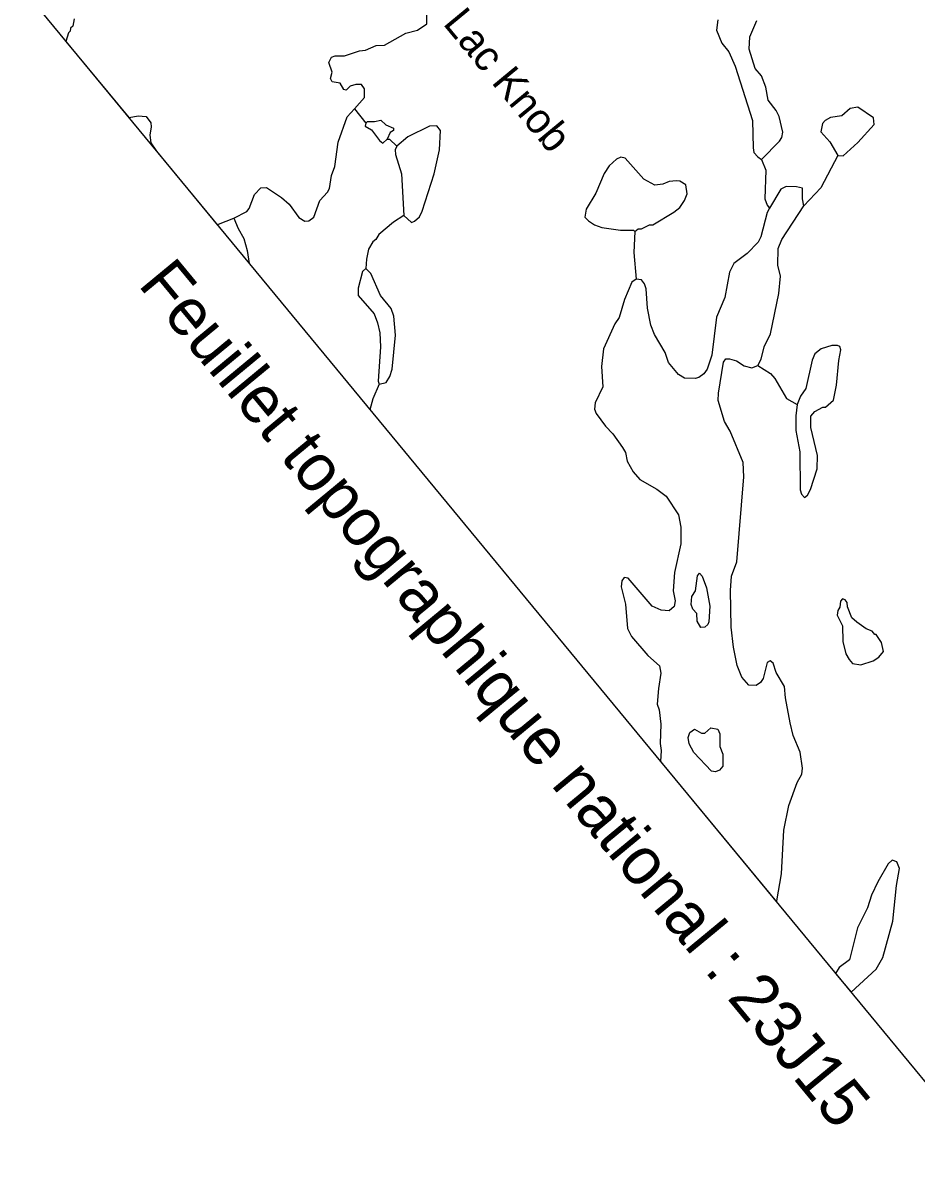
# Model space of a CAD drawing. Extents: x 347312 to 350503, y 6073086 to 6076432.
# Drawn here: x 349586.7 to 349695.6, y 6073732.7 to 6073873.7 of the extents above; entities that cross this region are included whole.
import ezdxf

# ---------------------------------------------------------------- set-up
doc = ezdxf.new("R2010")
doc.units = 0
doc.layers.add('Level 63', color=7, linetype='Continuous')

msp = doc.modelspace()

# ---------------------------------------------------------------- linework, layer by layer
at = {"layer": 'Level 63'}
msp.add_line((349627.12, 6073863.21), (349628.49, 6073861.47), dxfattribs=at)
msp.add_lwpolyline([(349489.82, 6073994.99), (349706.59, 6073732.65), (349903.35, 6073895.24), (349686.57, 6074157.57)], close=True, dxfattribs=at)
for points in [[(349602.96, 6073858.07), (349610.4, 6073849.06), (349610.55, 6073849.18), (349612.42, 6073849.9), (349614, 6073850.72), (349614.26, 6073851.08), (349614.91, 6073852.79), (349615.7, 6073853.58), (349616.37, 6073853.62), (349618.23, 6073852.44), (349619.16, 6073851.6), (349620.34, 6073849.98), (349621.07, 6073849.53), (349621.56, 6073849.59), (349622.16, 6073850.01), (349622.88, 6073852.04), (349623.81, 6073853.06), (349624.05, 6073853.51), (349624.3, 6073855.12), (349624.7, 6073856.19), (349625.1, 6073859.17), (349626.22, 6073862.23), (349627.12, 6073863.21), (349628.31, 6073864.59), (349628.34, 6073865.64), (349627.95, 6073866.2), (349627.26, 6073866.19), (349626.56, 6073865.97), (349626.08, 6073865.48), (349625.79, 6073865.58), (349625.34, 6073866.36), (349624.39, 6073866.53), (349624.19, 6073866.91), (349624.4, 6073867.68), (349623.96, 6073868.85), (349624.31, 6073869.5), (349624.76, 6073869.69), (349625.87, 6073869.66), (349627.7, 6073870.29), (349628.44, 6073870.38), (349629.75, 6073870.93), (349630.78, 6073870.99), (349633.34, 6073872.42), (349634.78, 6073872.79), (349635.9, 6073873.57), (349635.9, 6073876.72)], [(349592.94, 6073874.2), (349592.77, 6073873.31), (349592.5, 6073873.04), (349592.46, 6073872.68), (349592.25, 6073872.46), (349591.93, 6073871.42), (349599.59, 6073862.15), (349599.65, 6073862.15), (349600.73, 6073862.35), (349601.72, 6073862.27), (349602.27, 6073861.51), (349602.33, 6073861.02), (349602.15, 6073860.01), (349602.29, 6073859.08), (349602.96, 6073858.07)], [(349671.36, 6073874.07), (349671.22, 6073872.81), (349671.88, 6073871.22), (349672.72, 6073870.15), (349673.49, 6073868.43), (349675.59, 6073861.79), (349675.66, 6073858.48), (349675.78, 6073857.92), (349676.23, 6073857.36), (349676.68, 6073857.06)], [(349676.68, 6073857.06), (349678.87, 6073859.29), (349679.17, 6073859.74), (349679.31, 6073860.39), (349678.83, 6073862.29), (349678.49, 6073863), (349677.49, 6073864.27), (349677.22, 6073865.84), (349676.71, 6073867.23), (349675.94, 6073868.14), (349675.18, 6073870.47), (349675.27, 6073872.01), (349676.11, 6073873.97)], [(349686, 6073857.55), (349686.63, 6073857.5), (349688.45, 6073859.11), (349690.44, 6073861.33), (349690.35, 6073862.13), (349688.45, 6073863.44), (349687.51, 6073863.25), (349686.47, 6073862.37), (349685.12, 6073862.16), (349684.47, 6073861.82), (349684.12, 6073861.43), (349683.94, 6073860.42), (349685.01, 6073859.21), (349686, 6073857.55)], [(349599.59, 6073862.15), (349599.65, 6073862.15), (349600.73, 6073862.35), (349601.72, 6073862.27), (349602.27, 6073861.51), (349602.33, 6073861.02), (349602.15, 6073860.01), (349602.29, 6073859.08), (349602.96, 6073858.07)], [(349628.49, 6073861.47), (349628.67, 6073861.67), (349629.54, 6073861.66), (349630.32, 6073861.84), (349630.92, 6073861.28), (349631.84, 6073860.87), (349631.87, 6073860.57), (349631.45, 6073860.34), (349631.08, 6073859.51)], [(349628.49, 6073861.47), (349628.39, 6073861.12), (349629.18, 6073860.67), (349630.15, 6073859.37), (349630.57, 6073859.05), (349631.08, 6073859.51)], [(349632.83, 6073855.31), (349633.11, 6073850.21), (349634.05, 6073849.38), (349634.42, 6073849.52), (349635.01, 6073850.08), (349635.36, 6073850.74), (349636.8, 6073855.3), (349637.47, 6073858.22), (349637.6, 6073860.59), (349637.15, 6073861.16), (349636.26, 6073861.11), (349633.6, 6073859.82), (349632.28, 6073858.67), (349632.08, 6073858.24), (349632.1, 6073857.66), (349632.83, 6073855.31)], [(349631.08, 6073859.51), (349631.35, 6073859.51), (349632.28, 6073858.67)], [(349661.27, 6073848.29), (349661.67, 6073848.61), (349662.09, 6073848.62), (349663.03, 6073849.08), (349663.45, 6073849.1), (349666.02, 6073850.64), (349666.76, 6073851.22), (349667.31, 6073852.04), (349667.62, 6073852.88), (349667.47, 6073853.96), (349666.74, 6073854.41), (349666.32, 6073854.45), (349665.46, 6073854.37), (349664.69, 6073854.04), (349663.71, 6073853.91), (349662.37, 6073854.64), (349660.07, 6073857.21), (349659.54, 6073857.34), (349659.02, 6073857.09), (349658.14, 6073856.29), (349657.52, 6073855.36), (349656.51, 6073852.93), (349655.32, 6073851.01), (349655.17, 6073850.03), (349655.6, 6073849.56), (349656.33, 6073849.11), (349657.26, 6073848.76), (349659.53, 6073848.43), (349661.08, 6073848.46), (349661.27, 6073848.29)], [(349676.68, 6073857.06), (349677.22, 6073855.76), (349677.12, 6073852.26), (349677.39, 6073851.5), (349677.68, 6073851.13)], [(349686, 6073857.55), (349683.91, 6073853.61), (349681.86, 6073851.4)], [(349679.17, 6073847.32), (349681.86, 6073851.4), (349681.69, 6073852.24), (349681.69, 6073853.54), (349680.95, 6073853.72), (349679.71, 6073853.77), (349679.07, 6073853.42), (349677.68, 6073851.13), (349677.4, 6073850.59), (349676.6, 6073847.62), (349676.29, 6073846.99), (349674.95, 6073845.6), (349673.32, 6073844.37), (349672.8, 6073843.31), (349672.23, 6073840.26), (349671.22, 6073837.83), (349670.65, 6073833.2), (349670.09, 6073831.51), (349669.66, 6073830.96), (349669.06, 6073830.48), (349668.6, 6073830.38), (349667.33, 6073830.41), (349666.59, 6073830.86), (349665.37, 6073832.34), (349664.97, 6073833.53), (349663.65, 6073835.75), (349663.2, 6073836.86), (349662.81, 6073838.93), (349662.66, 6073841.31), (349662.46, 6073841.91), (349662.06, 6073842.41), (349661.43, 6073842.46), (349660.88, 6073842.13), (349660.02, 6073839.99), (349659.35, 6073837.82), (349658.83, 6073837.04), (349657.45, 6073833.99), (349657.2, 6073831.84), (349657.36, 6073829.36), (349656.41, 6073827.42), (349656.35, 6073826.66), (349656.56, 6073826.13), (349657.68, 6073824.57), (349658.6, 6073823.62), (349659.77, 6073821.99), (349660.12, 6073821.35), (349660.33, 6073820.32), (349661.06, 6073819), (349661.89, 6073818.08), (349663.96, 6073816.9), (349665.07, 6073816.05), (349666.6, 6073813.78)], [(349610.4, 6073849.06), (349610.55, 6073849.18), (349612.42, 6073849.9)], [(349612.42, 6073849.9), (349612.94, 6073848.63), (349613.62, 6073847.43), (349614.02, 6073845.96), (349614.28, 6073844.37)], [(349633.11, 6073850.21), (349631.84, 6073849.42), (349630.09, 6073847.93), (349629.72, 6073847.31), (349629.35, 6073847.02), (349628.82, 6073846.11), (349628.56, 6073844.93), (349628.49, 6073843.79)], [(349661.27, 6073848.29), (349661.12, 6073845.73), (349661.43, 6073842.46)], [(349664.37, 6073783.74), (349678.51, 6073766.64), (349678.55, 6073766.77), (349679.12, 6073770.04), (349679.41, 6073775.36), (349680.03, 6073778.35), (349681.05, 6073781.17), (349681.6, 6073782.2), (349681.68, 6073782.91), (349681.39, 6073784.85), (349680.54, 6073786.89), (349680.2, 6073788.42), (349679.62, 6073791.48), (349679.51, 6073792.86), (349678.47, 6073794.58), (349678.12, 6073795.72), (349677.75, 6073795.97), (349677.37, 6073795.77), (349676.9, 6073793.83), (349676.57, 6073793.35), (349676.04, 6073792.99), (349675.14, 6073793.03), (349674.31, 6073794.01), (349673.75, 6073795.41), (349673.28, 6073797.64), (349672.99, 6073800.07), (349672.91, 6073804.56), (349673.05, 6073806.3), (349673.68, 6073808.04), (349674.56, 6073818.39), (349674.46, 6073820.16), (349672.87, 6073823.95), (349672.19, 6073825.15), (349671.43, 6073827.69), (349671.44, 6073828.57), (349672.07, 6073832.37), (349672.36, 6073832.76), (349672.78, 6073832.77), (349673.63, 6073832.52), (349674.59, 6073831.93), (349675.5, 6073831.67), (349676.26, 6073831.94), (349676.65, 6073832.74), (349677.01, 6073834.22), (349677.8, 6073835.82), (349678.8, 6073840.73), (349679.02, 6073842.86), (349678.68, 6073844.17), (349678.71, 6073846.19), (349679.17, 6073847.32)], [(349630.11, 6073829.67), (349630.95, 6073829.9), (349631.43, 6073830.6), (349631.69, 6073831.51), (349632.11, 6073835.64), (349631.9, 6073837.97), (349631.58, 6073838.91), (349630.28, 6073840.49), (349629.08, 6073843.17), (349628.49, 6073843.79), (349628.08, 6073843.41), (349627.54, 6073841.36), (349627.56, 6073840.5), (349629.51, 6073838.25), (349629.92, 6073837.17), (349630.2, 6073835.93), (349630.28, 6073834.25), (349629.97, 6073830.05), (349630.11, 6073829.67)], [(349681.04, 6073827.21), (349680.88, 6073825.83), (349680.88, 6073824.04), (349681.36, 6073821.44), (349681.4, 6073816.81), (349681.58, 6073816.3), (349681.92, 6073815.87), (349682.32, 6073816.18), (349682.67, 6073816.84), (349683.48, 6073819.38), (349683.52, 6073820.98), (349682.71, 6073824.41), (349682.72, 6073825.77), (349683.18, 6073826.35), (349684.18, 6073826.87), (349684.48, 6073826.89), (349685.46, 6073827.72), (349685.85, 6073829.55), (349686.12, 6073832.58), (349686.35, 6073833.85), (349686.22, 6073834.29), (349685.97, 6073834.41), (349685.27, 6073834.4), (349683.98, 6073833.98), (349683.21, 6073833.37), (349682.88, 6073832.62), (349682.08, 6073829.17), (349681.43, 6073828.22), (349681.04, 6073827.21)], [(349676.26, 6073831.94), (349677.81, 6073831), (349678.32, 6073830.37), (349679.76, 6073827.93), (349681.04, 6073827.21)], [(349630.11, 6073829.67), (349629.33, 6073827.91), (349628.99, 6073826.56)], [(349666.6, 6073813.78), (349666.87, 6073812.26), (349666.85, 6073810.24), (349666.08, 6073806.75), (349665.94, 6073804.53), (349666.16, 6073803.29), (349666.05, 6073802.61), (349665.44, 6073802.07), (349664.49, 6073802.18), (349663.36, 6073802.65), (349660.45, 6073806.05), (349659.95, 6073806.13), (349659.66, 6073805.74), (349659.61, 6073804.99), (349660.12, 6073802.9), (349660.35, 6073799.94), (349660.87, 6073798.94), (349662.84, 6073796.65), (349664.27, 6073795.39), (349664.44, 6073794.5), (349664.13, 6073792.62), (349664, 6073790.73), (349664.22, 6073790.04), (349664.44, 6073788.26), (349664.34, 6073785.91), (349664.46, 6073785.07), (349664.37, 6073783.74)], [(349668.31, 6073802.28), (349668.14, 6073802.85), (349668.19, 6073803.81), (349668.66, 6073804.51), (349668.91, 6073806.33), (349669.13, 6073806.67), (349669.48, 6073806.29), (349669.98, 6073804.9), (349670.42, 6073802.64), (349670.29, 6073800.75), (349670.16, 6073800.43), (349669.78, 6073800.08), (349669.32, 6073800.04), (349668.87, 6073800.82), (349668.8, 6073801.74), (349668.31, 6073802.28)], [(349691.31, 6073798.23), (349690.67, 6073799.19), (349690.49, 6073799.21), (349690.17, 6073799.61), (349689.45, 6073799.9), (349688.3, 6073800.68), (349687.7, 6073801.23), (349687.18, 6073802.56), (349687.15, 6073803.08), (349686.89, 6073803.41), (349686.57, 6073803.54), (349686.32, 6073803.24), (349686.24, 6073802.52), (349686.01, 6073802.12), (349685.92, 6073801.56), (349686.58, 6073800.24), (349686.6, 6073798.36), (349686.97, 6073796.86), (349687.37, 6073796.15), (349687.8, 6073795.68), (349688.81, 6073795.5), (349690.32, 6073795.99), (349691.01, 6073796.42), (349691.55, 6073797.12), (349691.31, 6073798.23)], [(349671.36, 6073787.66), (349671.63, 6073787.11), (349671.63, 6073785.54), (349671.98, 6073784.62), (349671.99, 6073783.17), (349671.57, 6073782.67), (349671.09, 6073782.45), (349670.62, 6073782.57), (349668.46, 6073784.82), (349667.88, 6073785.89), (349667.76, 6073786.66), (349667.95, 6073787.24), (349668.54, 6073787.66), (349669.4, 6073787.19), (349669.79, 6073787.18), (349670.53, 6073787.82), (349671.36, 6073787.66)], [(349685.71, 6073757.92), (349687.61, 6073755.63), (349690.67, 6073758.45), (349691.47, 6073759.84), (349692.68, 6073764.27), (349693.16, 6073768.61), (349693.52, 6073770.69), (349693.19, 6073771.51), (349692.61, 6073771.7), (349692.13, 6073771.27), (349690.85, 6073769.06), (349690.08, 6073767.43), (349689.6, 6073765.91), (349688.38, 6073763.47), (349687.4, 6073759.56), (349686.14, 6073758.62), (349685.71, 6073757.92)]]:
    msp.add_lwpolyline(points, dxfattribs=at)

# ---------------------------------------------------------------- texts
for s, height, p in [('Lac Knob', 3.667, (349637.79, 6073873.58)), ('Feuillet topographique national : 23J15', 5.8067, (349600.63, 6073841.78))]:
    msp.add_text(s, height=height, rotation=309.568, dxfattribs=at).set_placement(p)

doc.saveas('drawing.dxf')
